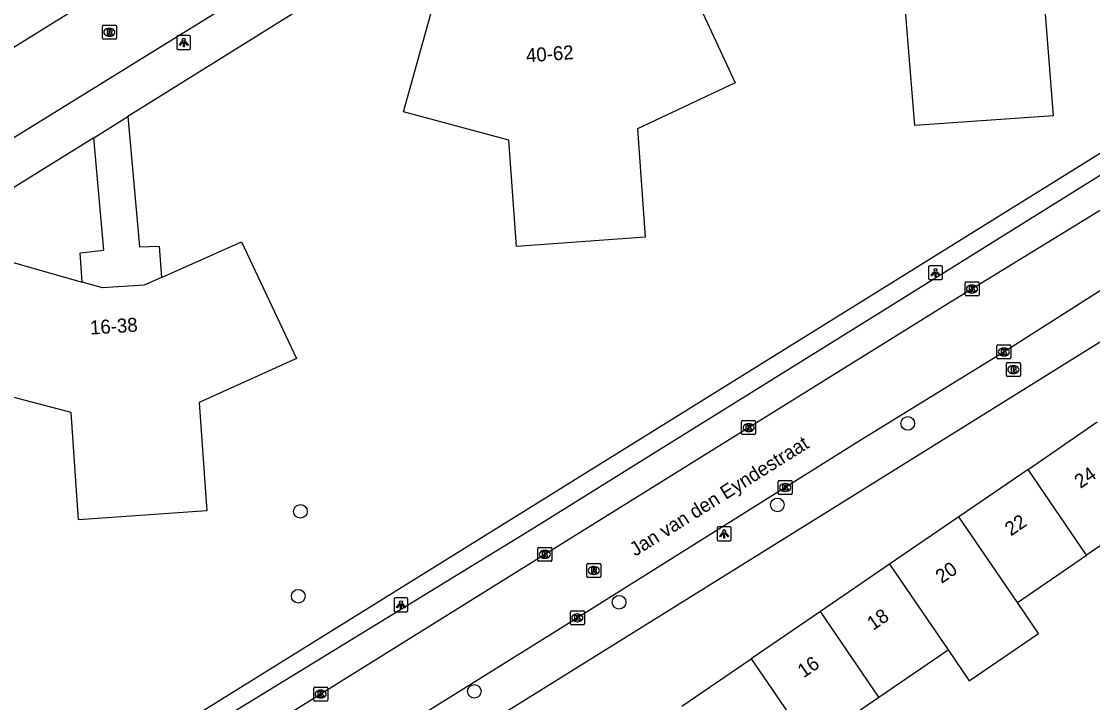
# Model space of a CAD drawing. Extents: x 160037 to 160839, y 385326 to 386441.
# Drawn here: x 160079.6 to 160156.4, y 386071.6 to 386120.3 of the extents above; entities that cross this region are included whole.
import ezdxf

# ---------------------------------------------------------------- set-up
doc = ezdxf.new("R2010")
doc.units = 0
for name, color, linetype in [('IMGEO_Boom', 7, 'Continuous'), ('IMGEO_Brandkraan', 7, 'Continuous'), ('IMGEO_Kolk', 7, 'Continuous'), ('IMGEO_Lichtpunt', 7, 'Continuous'), ('IMGEO_Openbare_ruimte_label', 7, 'Continuous'), ('IMGEO_Pand', 7, 'Continuous'), ('IMGEO_Pand_nummerreeks', 7, 'Continuous'), ('IMGEO_Rijbaan_lokaal_open', 7, 'Continuous'), ('IMGEO_Rioolput', 7, 'Continuous'), ('IMGEO_Voetpad_open', 7, 'Continuous')]:
    doc.layers.add(name, color=color, linetype=linetype)

msp = doc.modelspace()

# ---------------------------------------------------------------- linework, layer by layer
at = {"layer": 'IMGEO_Boom'}
for centre in [(160143.119, 386091.54), (160099.603, 386085.247), (160133.771, 386085.705), (160099.441, 386079.169), (160122.429, 386078.74), (160112.058, 386072.359)]:
    msp.add_circle(centre, 0.489, dxfattribs=at)
at = {"layer": 'IMGEO_Brandkraan'}
for p, q in [((160150.183, 386094.969), (160150.183, 386095.821)), ((160150.258, 386095.895), (160151.11, 386095.895)), ((160151.184, 386095.821), (160151.184, 386094.969)), ((160150.694, 386095.115), (160150.669, 386095.115)), ((160150.671, 386095.675), (160150.696, 386095.675)), ((160151.11, 386094.895), (160150.258, 386094.895))]:
    msp.add_line(p, q, dxfattribs=at)
for points in [[(160150.183, 386094.969), (160150.183, 386095.821)], [(160150.258, 386095.895), (160151.11, 386095.895)], [(160151.184, 386095.821), (160151.184, 386094.969)], [(160150.531, 386095.595), (160150.531, 386095.195), (160150.744, 386095.195)], [(160150.762, 386095.595), (160150.531, 386095.595)], [(160150.71, 386095.514), (160150.656, 386095.514), (160150.656, 386095.438)], [(160150.656, 386095.438), (160150.709, 386095.438)], [(160150.718, 386095.362), (160150.656, 386095.362), (160150.656, 386095.281)], [(160150.656, 386095.281), (160150.718, 386095.281)], [(160151.11, 386094.895), (160150.258, 386094.895)]]:
    msp.add_lwpolyline(points, dxfattribs=at)
for centre, radius, start, end in [((160150.26, 386095.819), 0.0765, 91.55205, 178.44795), ((160150.26, 386095.819), 0.0765, 91.55205, 178.44795), ((160151.108, 386095.819), 0.0765, 1.55205, 88.44795), ((160151.108, 386095.819), 0.0765, 1.55205, 88.44795), ((160150.26, 386094.971), 0.0765, 181.55205, 268.44795), ((160150.26, 386094.971), 0.0765, 181.55205, 268.44795), ((160150.711, 386095.476), 0.0379, 267.82845, 90.93552), ((160150.719, 386095.321), 0.0404, 269.87594, 90.50774), ((160150.75, 386095.446), 0.251, 268.66757, 293.53466), ((160150.766, 386095.45), 0.145, 59.4692, 91.53667), ((160150.791, 386095.497), 0.0922, 285.51372, 58.15012), ((160150.796, 386095.305), 0.105, 301.31148, 78.98903), ((160151.108, 386094.971), 0.0765, 271.55205, 358.44795), ((160151.108, 386094.971), 0.0765, 271.55205, 358.44795)]:
    msp.add_arc(centre, radius, start, end, dxfattribs=at)
for centre, major_axis, ratio, start_param, end_param in [((160150.67, 386095.395), (-0.387, 0.002), 0.722429, 4.712389, 7.853982), ((160150.695, 386095.395), (-0.39, 0.002), 0.717154, 1.570796, 4.712389)]:
    msp.add_ellipse(centre, major_axis=major_axis, ratio=ratio, start_param=start_param, end_param=end_param, dxfattribs=at)
at = {"layer": 'IMGEO_Kolk'}
for p, q in [((160147.22, 386100.745), (160147.22, 386101.597)), ((160147.295, 386101.671), (160148.147, 386101.671)), ((160147.708, 386101.451), (160147.733, 386101.451)), ((160148.221, 386101.597), (160148.221, 386100.745)), ((160148.147, 386100.671), (160147.295, 386100.671)), ((160147.731, 386100.891), (160147.706, 386100.891)), ((160149.501, 386096.236), (160149.501, 386097.088)), ((160149.576, 386097.162), (160150.428, 386097.162)), ((160149.989, 386096.942), (160150.014, 386096.942)), ((160150.502, 386097.088), (160150.502, 386096.236)), ((160150.428, 386096.162), (160149.576, 386096.162)), ((160150.012, 386096.382), (160149.987, 386096.382)), ((160131.214, 386090.817), (160131.214, 386091.669)), ((160131.289, 386091.743), (160132.141, 386091.743)), ((160131.702, 386091.523), (160131.727, 386091.523)), ((160132.215, 386091.669), (160132.215, 386090.817)), ((160132.141, 386090.743), (160131.289, 386090.743)), ((160131.725, 386090.963), (160131.7, 386090.963)), ((160133.832, 386086.53), (160133.832, 386087.382)), ((160133.907, 386087.456), (160134.759, 386087.456)), ((160134.833, 386087.382), (160134.833, 386086.53)), ((160134.343, 386086.676), (160134.318, 386086.676)), ((160134.32, 386087.236), (160134.345, 386087.236)), ((160134.759, 386086.456), (160133.907, 386086.456)), ((160116.688, 386082.669), (160117.54, 386082.669)), ((160116.613, 386081.743), (160116.613, 386082.595)), ((160117.101, 386082.449), (160117.126, 386082.449)), ((160117.614, 386082.595), (160117.614, 386081.743)), ((160117.54, 386081.669), (160116.688, 386081.669)), ((160117.124, 386081.889), (160117.099, 386081.889)), ((160119.019, 386078.124), (160119.871, 386078.124)), ((160118.944, 386077.198), (160118.944, 386078.05)), ((160119.455, 386077.344), (160119.43, 386077.344)), ((160119.432, 386077.904), (160119.457, 386077.904)), ((160119.945, 386078.05), (160119.945, 386077.198)), ((160119.871, 386077.124), (160119.019, 386077.124)), ((160100.552, 386071.737), (160100.552, 386072.589)), ((160100.627, 386072.663), (160101.479, 386072.663)), ((160101.04, 386072.443), (160101.065, 386072.443)), ((160101.553, 386072.589), (160101.553, 386071.737)), ((160101.479, 386071.663), (160100.627, 386071.663)), ((160101.063, 386071.883), (160101.038, 386071.883))]:
    msp.add_line(p, q, dxfattribs=at)
for points in [[(160147.22, 386100.745), (160147.22, 386101.597)], [(160147.295, 386101.671), (160148.147, 386101.671)], [(160147.541, 386101.371), (160147.664, 386101.371), (160147.664, 386101.22), (160147.794, 386101.371), (160147.958, 386101.371), (160147.812, 386101.22), (160147.965, 386100.971), (160147.813, 386100.971), (160147.728, 386101.135), (160147.664, 386101.068), (160147.664, 386100.971), (160147.541, 386100.971), (160147.541, 386101.371)], [(160148.221, 386101.597), (160148.221, 386100.745)], [(160148.147, 386100.671), (160147.295, 386100.671)], [(160149.501, 386096.236), (160149.501, 386097.088)], [(160149.576, 386097.162), (160150.428, 386097.162)], [(160149.822, 386096.862), (160149.945, 386096.862), (160149.945, 386096.711), (160150.075, 386096.862), (160150.239, 386096.862), (160150.093, 386096.711), (160150.246, 386096.462), (160150.094, 386096.462), (160150.009, 386096.626), (160149.945, 386096.559), (160149.945, 386096.462), (160149.822, 386096.462), (160149.822, 386096.862)], [(160150.502, 386097.088), (160150.502, 386096.236)], [(160150.428, 386096.162), (160149.576, 386096.162)], [(160131.214, 386090.817), (160131.214, 386091.669)], [(160131.289, 386091.743), (160132.141, 386091.743)], [(160131.535, 386091.443), (160131.658, 386091.443), (160131.658, 386091.292), (160131.788, 386091.443), (160131.952, 386091.443), (160131.806, 386091.292), (160131.959, 386091.043), (160131.807, 386091.043), (160131.722, 386091.207), (160131.658, 386091.14), (160131.658, 386091.043), (160131.535, 386091.043), (160131.535, 386091.443)], [(160132.215, 386091.669), (160132.215, 386090.817)], [(160132.141, 386090.743), (160131.289, 386090.743)], [(160133.832, 386086.53), (160133.832, 386087.382)], [(160133.907, 386087.456), (160134.759, 386087.456)], [(160134.833, 386087.382), (160134.833, 386086.53)], [(160134.153, 386087.156), (160134.276, 386087.156), (160134.276, 386087.005), (160134.406, 386087.156), (160134.57, 386087.156), (160134.424, 386087.005), (160134.577, 386086.756), (160134.425, 386086.756), (160134.34, 386086.92), (160134.276, 386086.853), (160134.276, 386086.756), (160134.153, 386086.756), (160134.153, 386087.156)], [(160134.759, 386086.456), (160133.907, 386086.456)], [(160116.688, 386082.669), (160117.54, 386082.669)], [(160116.613, 386081.743), (160116.613, 386082.595)], [(160116.934, 386082.369), (160117.057, 386082.369), (160117.057, 386082.218), (160117.187, 386082.369), (160117.351, 386082.369), (160117.205, 386082.218), (160117.358, 386081.969), (160117.206, 386081.969), (160117.121, 386082.133), (160117.057, 386082.066), (160117.057, 386081.969), (160116.934, 386081.969), (160116.934, 386082.369)], [(160117.614, 386082.595), (160117.614, 386081.743)], [(160117.54, 386081.669), (160116.688, 386081.669)], [(160119.019, 386078.124), (160119.871, 386078.124)], [(160118.944, 386077.198), (160118.944, 386078.05)], [(160119.265, 386077.824), (160119.388, 386077.824), (160119.388, 386077.673), (160119.518, 386077.824), (160119.682, 386077.824), (160119.536, 386077.673), (160119.689, 386077.424), (160119.537, 386077.424), (160119.452, 386077.588), (160119.388, 386077.521), (160119.388, 386077.424), (160119.265, 386077.424), (160119.265, 386077.824)], [(160119.945, 386078.05), (160119.945, 386077.198)], [(160119.871, 386077.124), (160119.019, 386077.124)], [(160100.552, 386071.737), (160100.552, 386072.589)], [(160100.627, 386072.663), (160101.479, 386072.663)], [(160100.873, 386072.363), (160100.996, 386072.363), (160100.996, 386072.212), (160101.126, 386072.363), (160101.29, 386072.363), (160101.144, 386072.212), (160101.297, 386071.963), (160101.145, 386071.963), (160101.06, 386072.127), (160100.996, 386072.06), (160100.996, 386071.963), (160100.873, 386071.963), (160100.873, 386072.363)], [(160101.553, 386072.589), (160101.553, 386071.737)], [(160101.479, 386071.663), (160100.627, 386071.663)]]:
    msp.add_lwpolyline(points, dxfattribs=at)
for centre, start, end in [((160147.297, 386101.595), 91.55205, 178.44795), ((160147.297, 386101.595), 91.55205, 178.44795), ((160148.145, 386101.595), 1.55205, 88.44795), ((160148.145, 386101.595), 1.55205, 88.44795), ((160147.297, 386100.747), 181.55205, 268.44795), ((160147.297, 386100.747), 181.55205, 268.44795), ((160148.145, 386100.747), 271.55205, 358.44795), ((160148.145, 386100.747), 271.55205, 358.44795), ((160149.578, 386097.086), 91.55205, 178.44795), ((160149.578, 386097.086), 91.55205, 178.44795), ((160150.426, 386097.086), 1.55205, 88.44795), ((160150.426, 386097.086), 1.55205, 88.44795), ((160149.578, 386096.238), 181.55205, 268.44795), ((160149.578, 386096.238), 181.55205, 268.44795), ((160150.426, 386096.238), 271.55205, 358.44795), ((160150.426, 386096.238), 271.55205, 358.44795), ((160131.291, 386091.667), 91.55205, 178.44795), ((160131.291, 386091.667), 91.55205, 178.44795), ((160132.139, 386091.667), 1.55205, 88.44795), ((160132.139, 386091.667), 1.55205, 88.44795), ((160131.291, 386090.819), 181.55205, 268.44795), ((160131.291, 386090.819), 181.55205, 268.44795), ((160132.139, 386090.819), 271.55205, 358.44795), ((160132.139, 386090.819), 271.55205, 358.44795), ((160133.909, 386087.38), 91.55205, 178.44795), ((160133.909, 386087.38), 91.55205, 178.44795), ((160134.757, 386087.38), 1.55205, 88.44795), ((160134.757, 386087.38), 1.55205, 88.44795), ((160133.909, 386086.532), 181.55205, 268.44795), ((160133.909, 386086.532), 181.55205, 268.44795), ((160134.757, 386086.532), 271.55205, 358.44795), ((160134.757, 386086.532), 271.55205, 358.44795), ((160116.69, 386082.593), 91.55205, 178.44795), ((160116.69, 386082.593), 91.55205, 178.44795), ((160117.538, 386082.593), 1.55205, 88.44795), ((160117.538, 386082.593), 1.55205, 88.44795), ((160116.69, 386081.745), 181.55205, 268.44795), ((160116.69, 386081.745), 181.55205, 268.44795), ((160117.538, 386081.745), 271.55205, 358.44795), ((160117.538, 386081.745), 271.55205, 358.44795), ((160119.021, 386078.048), 91.55205, 178.44795), ((160119.021, 386078.048), 91.55205, 178.44795), ((160119.869, 386078.048), 1.55205, 88.44795), ((160119.869, 386078.048), 1.55205, 88.44795), ((160119.021, 386077.2), 181.55205, 268.44795), ((160119.021, 386077.2), 181.55205, 268.44795), ((160119.869, 386077.2), 271.55205, 358.44795), ((160119.869, 386077.2), 271.55205, 358.44795), ((160100.629, 386072.587), 91.55205, 178.44795), ((160100.629, 386072.587), 91.55205, 178.44795), ((160101.477, 386072.587), 1.55205, 88.44795), ((160101.477, 386072.587), 1.55205, 88.44795), ((160100.629, 386071.739), 181.55205, 268.44795), ((160100.629, 386071.739), 181.55205, 268.44795), ((160101.477, 386071.739), 271.55205, 358.44795), ((160101.477, 386071.739), 271.55205, 358.44795)]:
    msp.add_arc(centre, 0.0765, start, end, dxfattribs=at)
for centre, major_axis, ratio, start_param, end_param in [((160147.707, 386101.171), (-0.387, 0.002), 0.722429, 4.712389, 7.853982), ((160147.732, 386101.171), (-0.39, 0.002), 0.717154, 1.570796, 4.712389), ((160149.988, 386096.662), (-0.387, 0.002), 0.722429, 4.712389, 7.853982), ((160150.013, 386096.662), (-0.39, 0.002), 0.717154, 1.570796, 4.712389), ((160131.701, 386091.243), (-0.387, 0.002), 0.722429, 4.712389, 7.853982), ((160131.726, 386091.243), (-0.39, 0.002), 0.717154, 1.570796, 4.712389), ((160134.319, 386086.956), (-0.387, 0.002), 0.722429, 4.712389, 7.853982), ((160134.344, 386086.956), (-0.39, 0.002), 0.717154, 1.570796, 4.712389), ((160117.1, 386082.169), (-0.387, 0.002), 0.722429, 4.712389, 7.853982), ((160117.125, 386082.169), (-0.39, 0.002), 0.717154, 1.570796, 4.712389), ((160119.431, 386077.624), (-0.387, 0.002), 0.722429, 4.712389, 7.853982), ((160119.456, 386077.624), (-0.39, 0.002), 0.717154, 1.570796, 4.712389), ((160101.039, 386072.163), (-0.387, 0.002), 0.722429, 4.712389, 7.853982), ((160101.064, 386072.163), (-0.39, 0.002), 0.717154, 1.570796, 4.712389)]:
    msp.add_ellipse(centre, major_axis=major_axis, ratio=ratio, start_param=start_param, end_param=end_param, dxfattribs=at)
at = {"layer": 'IMGEO_Lichtpunt'}
for p, q in [((160090.739, 386119.223), (160090.739, 386118.416)), ((160090.739, 386119.223), (160090.739, 386118.416)), ((160091.641, 386119.318), (160090.833, 386119.318)), ((160091.641, 386119.318), (160090.833, 386119.318)), ((160091.735, 386118.416), (160091.735, 386119.223)), ((160091.735, 386118.416), (160091.735, 386119.223)), ((160090.833, 386118.322), (160091.641, 386118.322)), ((160090.833, 386118.322), (160091.641, 386118.322)), ((160144.606, 386102.744), (160144.606, 386101.937)), ((160144.606, 386102.744), (160144.606, 386101.937)), ((160145.508, 386102.839), (160144.7, 386102.839)), ((160145.508, 386102.839), (160144.7, 386102.839)), ((160145.602, 386101.937), (160145.602, 386102.744)), ((160145.602, 386101.937), (160145.602, 386102.744)), ((160144.7, 386101.843), (160145.508, 386101.843)), ((160144.7, 386101.843), (160145.508, 386101.843)), ((160129.464, 386084.04), (160129.464, 386083.233)), ((160129.464, 386084.04), (160129.464, 386083.233)), ((160130.366, 386084.135), (160129.558, 386084.135)), ((160130.366, 386084.135), (160129.558, 386084.135)), ((160130.46, 386083.233), (160130.46, 386084.04)), ((160130.46, 386083.233), (160130.46, 386084.04)), ((160129.558, 386083.139), (160130.366, 386083.139)), ((160129.558, 386083.139), (160130.366, 386083.139)), ((160106.305, 386078.952), (160106.305, 386078.145)), ((160106.305, 386078.952), (160106.305, 386078.145)), ((160107.207, 386079.047), (160106.399, 386079.047)), ((160107.207, 386079.047), (160106.399, 386079.047)), ((160107.301, 386078.145), (160107.301, 386078.952)), ((160107.301, 386078.145), (160107.301, 386078.952)), ((160106.399, 386078.051), (160107.207, 386078.051)), ((160106.399, 386078.051), (160107.207, 386078.051))]:
    msp.add_line(p, q, dxfattribs=at)
for points in [[(160091.113, 386118.887), (160091.152, 386118.859), (160090.964, 386118.597), (160090.926, 386118.624), (160091.113, 386118.887)], [(160091.215, 386118.839), (160091.262, 386118.839), (160091.262, 386118.517), (160091.215, 386118.517), (160091.215, 386118.839)], [(160091.325, 386118.859), (160091.363, 386118.886), (160091.55, 386118.624), (160091.511, 386118.596), (160091.325, 386118.859)], [(160144.98, 386102.408), (160145.019, 386102.38), (160144.831, 386102.118), (160144.793, 386102.145), (160144.98, 386102.408)], [(160145.082, 386102.36), (160145.129, 386102.36), (160145.129, 386102.038), (160145.082, 386102.038), (160145.082, 386102.36)], [(160145.192, 386102.38), (160145.23, 386102.407), (160145.417, 386102.145), (160145.378, 386102.117), (160145.192, 386102.38)], [(160129.838, 386083.704), (160129.877, 386083.676), (160129.689, 386083.414), (160129.651, 386083.441), (160129.838, 386083.704)], [(160129.94, 386083.656), (160129.987, 386083.656), (160129.987, 386083.334), (160129.94, 386083.334), (160129.94, 386083.656)], [(160130.05, 386083.676), (160130.088, 386083.703), (160130.275, 386083.441), (160130.236, 386083.413), (160130.05, 386083.676)], [(160106.679, 386078.616), (160106.718, 386078.588), (160106.53, 386078.326), (160106.492, 386078.353), (160106.679, 386078.616)], [(160106.781, 386078.568), (160106.828, 386078.568), (160106.828, 386078.246), (160106.781, 386078.246), (160106.781, 386078.568)], [(160106.891, 386078.588), (160106.929, 386078.615), (160107.116, 386078.353), (160107.077, 386078.325), (160106.891, 386078.588)]]:
    msp.add_lwpolyline(points, dxfattribs=at)
for centre in [(160091.238, 386119.021), (160145.105, 386102.542), (160129.963, 386083.838), (160106.804, 386078.75)]:
    msp.add_circle(centre, 0.0994, dxfattribs=at)
for centre, start, end in [((160090.833, 386119.223), 90, 180), ((160090.833, 386119.223), 90, 180), ((160091.641, 386119.223), 0, 90), ((160091.641, 386119.223), 0, 90), ((160090.833, 386118.416), 180, 270), ((160090.833, 386118.416), 180, 270), ((160091.641, 386118.416), 270, 0), ((160091.641, 386118.416), 270, 360), ((160144.7, 386102.744), 90, 180), ((160144.7, 386102.744), 90, 180), ((160145.508, 386102.744), 0, 90), ((160145.508, 386102.744), 0, 90), ((160144.7, 386101.937), 180, 270), ((160144.7, 386101.937), 180, 270), ((160145.508, 386101.937), 270, 0), ((160145.508, 386101.937), 270, 360), ((160129.558, 386084.04), 90, 180), ((160129.558, 386084.04), 90, 180), ((160130.366, 386084.04), 0, 90), ((160130.366, 386084.04), 0, 90), ((160129.558, 386083.233), 180, 270), ((160129.558, 386083.233), 180, 270), ((160130.366, 386083.233), 270, 0), ((160130.366, 386083.233), 270, 360), ((160106.399, 386078.952), 90, 180), ((160106.399, 386078.952), 90, 180), ((160107.207, 386078.952), 0, 90), ((160107.207, 386078.952), 0, 90), ((160106.399, 386078.145), 180, 270), ((160106.399, 386078.145), 180, 270), ((160107.207, 386078.145), 270, 0), ((160107.207, 386078.145), 270, 360)]:
    msp.add_arc(centre, 0.0946, start, end, dxfattribs=at)
at = {"layer": 'IMGEO_Pand'}
for points in [[(160152.515, 386141.297), (160158.323, 386143.987), (160162.274, 386135.532), (160155.31, 386132.282), (160155.906, 386124.482), (160152.696, 386124.235), (160153.54, 386113.58), (160143.628, 386112.876), (160142.77, 386123.45), (160146.539, 386123.756), (160145.919, 386131.396), (160138.538, 386133.5), (160141.034, 386142.422), (160146.918, 386140.74)], [(160121.389, 386121.797), (160126.874, 386124.299), (160130.737, 386115.933), (160123.746, 386112.629), (160124.309, 386104.873), (160115.086, 386104.203), (160114.533, 386111.818), (160106.98, 386113.863), (160109.477, 386122.784), (160115.527, 386121.142)], [(160089.639, 386101.99), (160095.383, 386104.541), (160099.315, 386096.201), (160092.347, 386093.041), (160092.895, 386085.283), (160083.708, 386084.635), (160083.165, 386092.323), (160075.598, 386094.31), (160077.991, 386103.346), (160083.952, 386101.662)], [(160089.639, 386101.99), (160088.406, 386101.442), (160085.426, 386101.246), (160083.952, 386101.662)], [(160151.733, 386088.254), (160156.694, 386091.647)], [(160151.733, 386088.254), (160146.773, 386084.861)], [(160155.932, 386082.113), (160151.733, 386088.254)], [(160160.894, 386085.506), (160155.932, 386082.113)], [(160146.773, 386084.861), (160141.812, 386081.467)], [(160150.972, 386078.72), (160146.773, 386084.861)], [(160150.972, 386078.72), (160155.932, 386082.113)], [(160141.812, 386081.467), (160136.851, 386078.074)], [(160141.812, 386081.467), (160146.012, 386075.327)], [(160136.851, 386078.074), (160131.891, 386074.682)], [(160141.051, 386071.933), (160136.851, 386078.074)], [(160146.012, 386075.327), (160147.523, 386073.119), (160152.483, 386076.51), (160150.972, 386078.72)], [(160141.051, 386071.933), (160146.012, 386075.327)], [(160126.931, 386071.288), (160131.891, 386074.682)], [(160131.891, 386074.682), (160136.092, 386068.541)], [(160136.092, 386068.541), (160141.051, 386071.933)]]:
    msp.add_lwpolyline(points, dxfattribs=at)
at = {"layer": 'IMGEO_Rijbaan_lokaal_open'}
for points in [[(160202.023, 386194.798), (160197, 386191.681), (160159.295, 386168.312), (160121.882, 386145.099), (160086.635, 386123.19), (160075.382, 386116.189)], [(160075.615, 386109.888), (160097.277, 386123.289), (160114.619, 386134.204), (160114.983, 386134.624), (160115.429, 386136.3)], [(160178.667, 386120.27), (160156.551, 386106.569), (160146.18, 386100.226), (160119.45, 386083.623), (160091.499, 386066.209), (160089.637, 386065.068)], [(160157.055, 386101.145), (160150.065, 386096.702), (160139.704, 386090.325), (160118.044, 386076.749), (160099.153, 386064.979), (160094.533, 386062.106), (160087.323, 386057.846)]]:
    msp.add_lwpolyline(points, dxfattribs=at)
at = {"layer": 'IMGEO_Rioolput'}
for p, q in [((160085.412, 386119.127), (160085.412, 386119.979)), ((160085.487, 386120.053), (160086.339, 386120.053)), ((160085.9, 386119.833), (160085.925, 386119.833)), ((160086.413, 386119.979), (160086.413, 386119.127)), ((160086.339, 386119.053), (160085.487, 386119.053)), ((160085.923, 386119.273), (160085.898, 386119.273)), ((160120.122, 386080.59), (160120.122, 386081.442)), ((160120.197, 386081.516), (160121.049, 386081.516)), ((160120.61, 386081.296), (160120.635, 386081.296)), ((160121.123, 386081.442), (160121.123, 386080.59)), ((160121.049, 386080.516), (160120.197, 386080.516)), ((160120.633, 386080.736), (160120.608, 386080.736))]:
    msp.add_line(p, q, dxfattribs=at)
for points in [[(160085.412, 386119.127), (160085.412, 386119.979)], [(160085.487, 386120.053), (160086.339, 386120.053)], [(160086.001, 386119.751), (160085.749, 386119.753), (160085.749, 386119.353)], [(160085.749, 386119.353), (160085.873, 386119.353), (160085.873, 386119.515), (160085.884, 386119.515)], [(160085.927, 386119.672), (160085.873, 386119.672), (160085.873, 386119.591)], [(160085.873, 386119.591), (160085.925, 386119.591)], [(160086.413, 386119.979), (160086.413, 386119.127)], [(160086.339, 386119.053), (160085.487, 386119.053)], [(160085.931, 386119.486), (160086.002, 386119.353), (160086.142, 386119.353), (160086.077, 386119.479)], [(160120.122, 386080.59), (160120.122, 386081.442)], [(160120.197, 386081.516), (160121.049, 386081.516)], [(160120.711, 386081.214), (160120.459, 386081.216), (160120.459, 386080.816)], [(160120.637, 386081.135), (160120.583, 386081.135), (160120.583, 386081.054)], [(160121.123, 386081.442), (160121.123, 386080.59)], [(160121.049, 386080.516), (160120.197, 386080.516)], [(160120.459, 386080.816), (160120.583, 386080.816), (160120.583, 386080.978), (160120.594, 386080.978)], [(160120.583, 386081.054), (160120.635, 386081.054)], [(160120.641, 386080.949), (160120.712, 386080.816), (160120.852, 386080.816), (160120.787, 386080.942)]]:
    msp.add_lwpolyline(points, dxfattribs=at)
for centre, radius, start, end in [((160085.489, 386119.977), 0.0765, 91.55205, 178.44795), ((160085.489, 386119.977), 0.0765, 91.55205, 178.44795), ((160085.883, 386119.462), 0.0533, 26.02933, 88.69889), ((160085.909, 386119.78), 0.19, 274.7715, 282.96867), ((160085.933, 386119.576), 0.0964, 77.00612, 93.18647), ((160085.947, 386119.633), 0.0378, 276.66336, 79.67722), ((160086, 386119.641), 0.109, 350.36119, 89.41601), ((160085.998, 386119.641), 0.112, 277.58423, 350.98172), ((160085.982, 386119.426), 0.108, 29.51342, 73.79051), ((160086.337, 386119.977), 0.0765, 1.55205, 88.44795), ((160086.337, 386119.977), 0.0765, 1.55205, 88.44795), ((160085.489, 386119.129), 0.0765, 181.55205, 268.44795), ((160085.489, 386119.129), 0.0765, 181.55205, 268.44795), ((160086.337, 386119.129), 0.0765, 271.55205, 358.44795), ((160086.337, 386119.129), 0.0765, 271.55205, 358.44795), ((160120.199, 386081.44), 0.0765, 91.55205, 178.44795), ((160120.199, 386081.44), 0.0765, 91.55205, 178.44795), ((160120.643, 386081.039), 0.0964, 77.00612, 93.18647), ((160120.657, 386081.096), 0.0378, 276.66336, 79.67722), ((160120.71, 386081.104), 0.109, 350.36119, 89.41601), ((160121.047, 386081.44), 0.0765, 1.55205, 88.44795), ((160121.047, 386081.44), 0.0765, 1.55205, 88.44795), ((160120.199, 386080.592), 0.0765, 181.55205, 268.44795), ((160120.199, 386080.592), 0.0765, 181.55205, 268.44795), ((160120.593, 386080.925), 0.0533, 26.02933, 88.69889), ((160120.619, 386081.243), 0.19, 274.7715, 282.96867), ((160120.708, 386081.104), 0.112, 277.58423, 350.98172), ((160120.692, 386080.889), 0.108, 29.51342, 73.79051), ((160121.047, 386080.592), 0.0765, 271.55205, 358.44795), ((160121.047, 386080.592), 0.0765, 271.55205, 358.44795)]:
    msp.add_arc(centre, radius, start, end, dxfattribs=at)
for centre, major_axis, ratio, start_param, end_param in [((160085.899, 386119.553), (-0.387, 0.002), 0.722429, 4.712389, 7.853982), ((160085.924, 386119.553), (-0.39, 0.002), 0.717154, 1.570796, 4.712389), ((160120.609, 386081.016), (-0.387, 0.002), 0.722429, 4.712389, 7.853982), ((160120.634, 386081.016), (-0.39, 0.002), 0.717154, 1.570796, 4.712389)]:
    msp.add_ellipse(centre, major_axis=major_axis, ratio=ratio, start_param=start_param, end_param=end_param, dxfattribs=at)
at = {"layer": 'IMGEO_Voetpad_open'}
for points in [[(160116.22, 386131.592), (160087.241, 386113.51)], [(160176.734, 386123.221), (160084.42, 386065.846)], [(160091.559, 386068.903), (160116.215, 386083.984), (160125.143, 386089.555), (160141.308, 386099.614), (160158.816, 386110.505), (160173.658, 386119.745), (160173.94, 386119.899)], [(160084.794, 386112.004), (160087.241, 386113.51)], [(160087.241, 386113.51), (160088.06, 386104.181), (160089.489, 386104.243), (160089.639, 386101.99)], [(160084.794, 386112.004), (160062.638, 386098.234)], [(160083.952, 386101.662), (160083.831, 386103.764), (160085.521, 386103.955), (160084.794, 386112.004)], [(160091.182, 386056.49), (160159.187, 386098.82)]]:
    msp.add_lwpolyline(points, dxfattribs=at)

# ---------------------------------------------------------------- texts
at = {"layer": 'IMGEO_Openbare_ruimte_label'}
msp.add_text('Jan van den Eyndestraat', height=1, rotation=32.08436, dxfattribs=at).set_placement((160123.585, 386081.989))
at = {"layer": 'IMGEO_Pand_nummerreeks'}
for s, rotation, p in [('40-62', 4.14526, (160115.796, 386117.389)), ('16-38', 3.76303, (160084.554, 386097.901)), ('24', 34.37317, (160155.487, 386086.848)), ('22', 34.37317, (160150.507, 386083.442)), ('20', 34.37174, (160145.535, 386080.041)), ('18', 34.37317, (160140.632, 386076.687)), ('16', 34.37317, (160135.653, 386073.281))]:
    msp.add_text(s, height=1, rotation=rotation, dxfattribs=at).set_placement(p)

doc.saveas('drawing.dxf')
